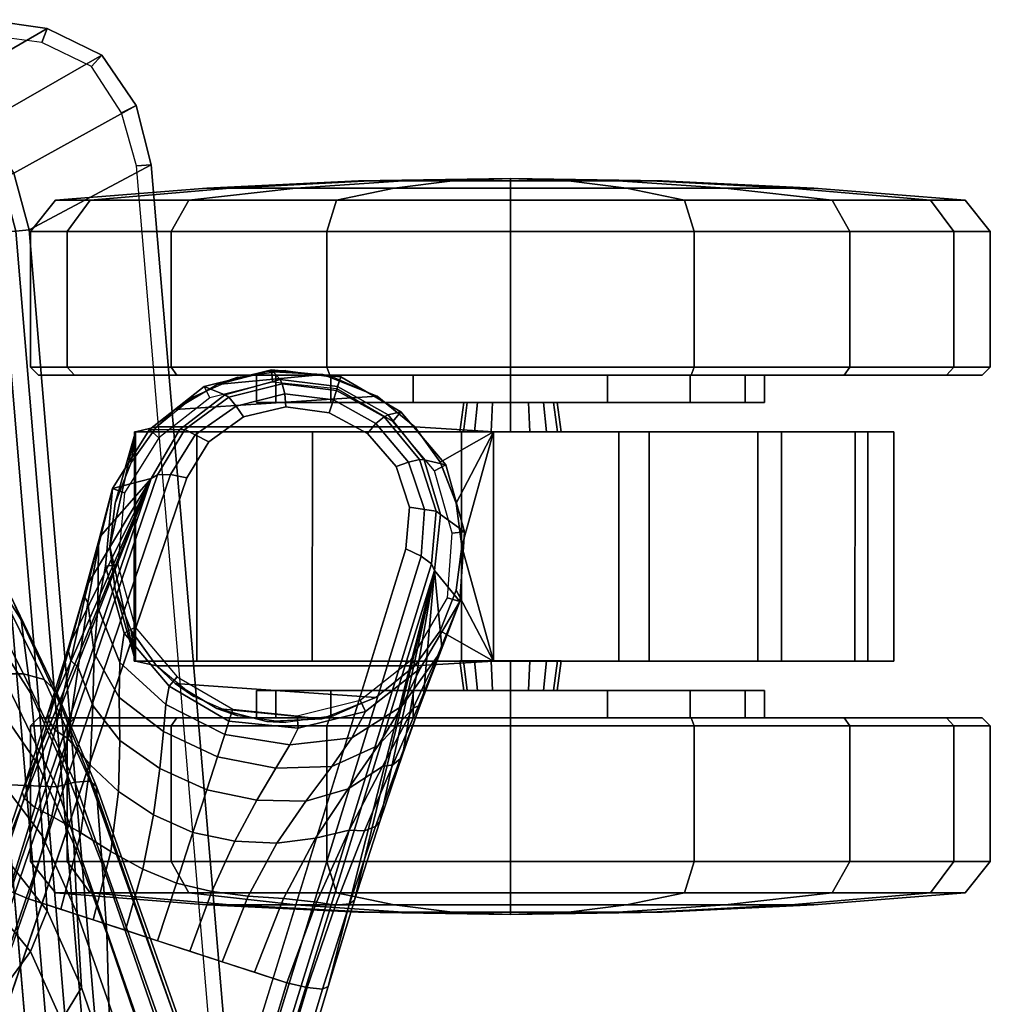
# Model space of a CAD drawing. Header units: inches. Extents: x 11 to 683, y -98 to 54.
# Tile 402 of 656: x 573.4 to 575.79, y -52.92 to -50.49. Entities that reach past the tile are written whole.
import ezdxf
from ezdxf.enums import TextEntityAlignment as Align

# ---------------------------------------------------------------- set-up
doc = ezdxf.new("R2010")
doc.units = ezdxf.units.IN
doc.header["$MEASUREMENT"] = 0
for name, color, linetype in [('A-FURN-3-SEAT-ARM', 254, 'Continuous'), ('A-FURN-3-SEAT-ARM-PAD', 251, 'Continuous'), ('A-FURN-3-SEAT-BASE', 254, 'Continuous'), ('A-FURN-3-SEAT-CASTER-TRIM', 254, 'Continuous'), ('A-FURN-HAWORTH-ATT', 7, 'Continuous')]:
    doc.layers.add(name, color=color, linetype=linetype)
doc.styles.get("Standard").update_dxf_attribs({"font": 'simplex.shx'})

# ---------------------------------------------------------------- blocks, each defined once
blk = doc.blocks.new('SCT-20-71X1-3D-3')
at = {"layer": 'A-FURN-3-SEAT-ARM-PAD'}
for points, invisible_edges in [([(-3.1545, -13.2832, 26.1723), (-3.0835, -13.3158, 26.1724), (-3.3195, -10.2792, 26.1723), (-3.3992, -10.3155, 26.1723)], 10), ([(-3.1985, -13.2193, 26.1723), (-3.1545, -13.2832, 26.1723), (-3.3992, -10.3155, 26.1723), (-3.4387, -10.3923, 26.1723)], 10), ([(-3.2152, -13.1421, 26.1724), (-3.1985, -13.2193, 26.1723), (-3.4387, -10.3923, 26.1723), (-3.4422, -10.4813, 26.1723)], 2)]:
    blk.add_3dface(points, dxfattribs=dict(at, invisible_edges=invisible_edges))
for points in [[(-3.6546, -13.3141, 25.3308), (-3.6907, -13.3171, 25.3857), (-3.9426, -10.3496, 25.3838), (-3.9058, -10.3465, 25.3308)], [(-3.6129, -10.496, 26.0715), (-3.9426, -10.3496, 25.3838), (-3.6907, -13.3171, 25.3857), (-3.3903, -13.1568, 26.0632)]]:
    blk.add_3dface(points, dxfattribs=at)
at = {"layer": 'A-FURN-3-SEAT-BASE'}
for points in [[(-1.117, -1.7309, 7.7141), (-1.2941, -1.883, 5.2733), (-4.1263, -11.2955, 3.3192), (-4.3884, -12.3186, 3.946)], [(-3.6904, -12.5454, 3.946), (-3.3011, -11.5636, 3.3192), (-0.0598, -2.284, 5.2733), (-0.1137, -2.0569, 7.7141)], [(-4.3884, -12.3186, 3.946), (-4.1263, -11.2955, 3.3192), (-4.1915, -11.5077, 3.2506)], [(-4.1915, -11.5077, 3.2506), (-4.2536, -11.701, 3.1376), (-4.3884, -12.3186, 3.946)], [(-3.3731, -11.7736, 3.2506), (-3.3011, -11.5636, 3.3192), (-3.6904, -12.5454, 3.946)], [(-4.3884, -12.3186, 3.946), (-4.2536, -11.701, 3.1376), (-4.3103, -11.8681, 2.9864)], [(-3.6904, -12.5454, 3.946), (-3.4364, -11.9665, 3.1376), (-3.3731, -11.7736, 3.2506)], [(-4.3103, -11.8681, 2.9864), (-4.3613, -12.011, 2.8102), (-4.3884, -12.3186, 3.946)], [(-3.4888, -12.135, 2.9864), (-3.4364, -11.9665, 3.1376), (-3.6904, -12.5454, 3.946)], [(-4.3884, -12.3186, 3.946), (-4.3613, -12.011, 2.8102), (-4.4062, -12.1293, 2.615)], [(-4.4062, -12.1293, 2.615), (-4.4503, -12.2429, 2.4089), (-4.3884, -12.3186, 3.946)], [(-3.6904, -12.5454, 3.946), (-3.5316, -12.2806, 2.8102), (-3.4888, -12.135, 2.9864)], [(-3.5648, -12.4027, 2.615), (-3.5316, -12.2806, 2.8102), (-3.6904, -12.5454, 3.946)], [(-3.6904, -12.5454, 3.946), (-3.5958, -12.5206, 2.4089), (-3.5648, -12.4027, 2.615)]]:
    blk.add_3dface(points, dxfattribs=at)
for points, invisible_edges in [([(-4.3177, -12.3718, 4.0341), (-3.7788, -12.5469, 4.0341), (-0.2061, -2.0573, 7.8028), (-1.0425, -1.7855, 7.8028)], 5), ([(-1.1922, -1.8922, 5.17), (-0.1477, -2.2316, 5.17), (-3.3889, -11.5111, 3.2159), (-4.0243, -11.3047, 3.2159)], 1), ([(-4.3177, -12.3718, 4.0341), (-4.3264, -12.4745, 4.0037), (-3.8322, -12.6351, 4.0037), (-3.7788, -12.5469, 4.0341)], 10), ([(-3.8322, -12.6351, 4.0037), (-4.3264, -12.4745, 4.0037), (-4.2934, -12.5747, 3.9834), (-3.9178, -12.6968, 3.9834)], 5), ([(-3.9178, -12.6968, 3.9834), (-4.2934, -12.5747, 3.9834), (-4.2234, -12.6557, 3.973), (-4.0221, -12.7212, 3.973)], 5), ([(-4.0221, -12.7212, 3.973), (-4.2234, -12.6557, 3.973), (-4.1287, -12.7068, 3.9699)], 1)]:
    blk.add_3dface(points, dxfattribs=dict(at, invisible_edges=invisible_edges))
at = {"layer": 'A-FURN-3-SEAT-CASTER-TRIM'}
for points in [[(-3.8519, -11.9796, 2.1916), (-3.7497, -12.041, 2.1028), (-4.2439, -12.0063, 2.3688), (-4.1106, -11.9542, 2.3294)], [(-3.9753, -11.9475, 2.2684), (-3.8519, -11.9796, 2.1916), (-4.1106, -11.9542, 2.3294), (-3.9753, -11.9475, 2.2684)], [(-3.7039, -12.0839, 1.9712), (-4.3397, -12.0839, 2.3236), (-4.2439, -12.0063, 2.3688), (-3.7497, -12.041, 2.1028)], [(-4.5329, -12.0961, 2.1249), (-4.402, -12.1706, 2.2755), (-4.3397, -12.0839, 2.2596)], [(-3.7039, -12.0839, 1.7352), (-4.3397, -12.0839, 2.2596), (-4.3397, -12.0839, 2.3236), (-3.7039, -12.0839, 1.9712)], [(-3.7039, -12.0839, 1.7352), (-3.6413, -12.1712, 1.7352), (-3.6519, -12.0961, 1.3823)], [(-4.533, -12.6597, 2.1249), (-4.4549, -12.3779, 2.2853), (-4.5329, -12.0961, 2.1249)], [(-4.5329, -12.0961, 2.1249), (-4.4549, -12.3779, 2.2853), (-4.4414, -12.2708, 2.2832)], [(-4.5329, -12.0961, 2.1249), (-4.4414, -12.2708, 2.2832), (-4.402, -12.1706, 2.2755)], [(-3.5887, -12.3779, 1.7352), (-3.6518, -12.6597, 1.3815), (-3.6519, -12.0961, 1.3823)], [(-3.5887, -12.3779, 1.7352), (-3.6519, -12.0961, 1.3823), (-3.6021, -12.2713, 1.7352)], [(-3.6021, -12.2713, 1.7352), (-3.6519, -12.0961, 1.3823), (-3.6413, -12.1712, 1.7352)], [(-4.533, -12.6597, 2.1249), (-4.4414, -12.4849, 2.2832), (-4.4549, -12.3779, 2.2853)], [(-3.6518, -12.6597, 1.3815), (-3.5887, -12.3779, 1.7352), (-3.6021, -12.4845, 1.7352)], [(-4.533, -12.6597, 2.1249), (-4.4021, -12.5852, 2.2756), (-4.4414, -12.4849, 2.2832)], [(-3.6518, -12.6597, 1.3815), (-3.6021, -12.4845, 1.7352), (-3.6412, -12.5845, 1.7352)], [(-4.3399, -12.6719, 2.2596), (-4.4021, -12.5852, 2.2756), (-4.533, -12.6597, 2.1249)], [(-3.6412, -12.5845, 1.7352), (-3.7037, -12.6719, 1.7352), (-3.6518, -12.6597, 1.3815)], [(-4.2471, -12.7478, 2.3696), (-4.3399, -12.6719, 2.3192), (-3.7037, -12.6719, 1.9711), (-3.75, -12.7151, 2.1032)], [(-4.3399, -12.6719, 2.3192), (-4.3399, -12.6719, 2.2596), (-3.7037, -12.6719, 1.7352), (-3.7037, -12.6719, 1.9711)], [(-4.2471, -12.7478, 2.3696), (-3.75, -12.7151, 2.1032), (-3.853, -12.7767, 2.1924), (-4.1133, -12.8012, 2.3304)], [(-4.1133, -12.8012, 2.3304), (-3.853, -12.7767, 2.1924), (-3.9772, -12.8087, 2.2694)]]:
    blk.add_3dface(points, dxfattribs=at)
for points, invisible_edges in [([(-4.5329, -12.0961, 2.1249), (-4.3397, -12.0839, 2.2596), (-3.7039, -12.0839, 1.7352), (-3.6519, -12.0961, 1.3823)], 8), ([(-5.5188, -12.0961, 1.1416), (-5.4549, -12.0961, 1.5249), (-4.0872, -12.0961, 0.3721), (-4.4542, -12.0961, 0.2442)], 10), ([(-4.4542, -12.0961, 0.2442), (-4.8415, -12.0961, 0.2748), (-5.423, -12.0961, 0.765), (-5.5188, -12.0961, 1.1416)], 10), ([(-3.8028, -12.0961, 0.6368), (-4.0872, -12.0961, 0.3721), (-5.4549, -12.0961, 1.5249), (-5.242, -12.0961, 1.85)], 10), ([(-5.423, -12.0961, 0.765), (-4.8415, -12.0961, 0.2748), (-5.1838, -12.0961, 0.4588)], 1), ([(-5.242, -12.0961, 1.85), (-4.9163, -12.0961, 2.0619), (-3.6491, -12.0961, 0.9937), (-3.8028, -12.0961, 0.6368)], 10), ([(-3.6519, -12.0961, 1.3823), (-3.6491, -12.0961, 0.9937), (-4.9163, -12.0961, 2.0619), (-4.5329, -12.0961, 2.1249)], 10), ([(-4.0877, -12.6597, 0.3718), (-5.4548, -12.6597, 1.525), (-5.5188, -12.6597, 1.1418), (-4.4547, -12.6597, 0.2441)], 5), ([(-4.4547, -12.6597, 0.2441), (-5.5188, -12.6597, 1.1418), (-5.4232, -12.6597, 0.7653), (-4.842, -12.6597, 0.275)], 5), ([(-3.8032, -12.6597, 0.6363), (-5.242, -12.6597, 1.8501), (-5.4548, -12.6597, 1.525), (-4.0877, -12.6597, 0.3718)], 5), ([(-5.4232, -12.6597, 0.7653), (-5.1841, -12.6597, 0.4591), (-4.842, -12.6597, 0.275)], 8), ([(-3.6492, -12.6597, 0.993), (-4.9163, -12.6597, 2.062), (-5.242, -12.6597, 1.8501), (-3.8032, -12.6597, 0.6363)], 5), ([(-3.6518, -12.6597, 1.3815), (-4.533, -12.6597, 2.1249), (-4.9163, -12.6597, 2.062), (-3.6492, -12.6597, 0.993)], 5), ([(-4.3399, -12.6719, 2.2596), (-4.533, -12.6597, 2.1249), (-3.6518, -12.6597, 1.3815), (-3.7037, -12.6719, 1.7352)], 2)]:
    blk.add_3dface(points, dxfattribs=dict(at, invisible_edges=invisible_edges))
at = {"layer": 'A-FURN-HAWORTH-ATT', "flags": 1}
for tag, p in [('HAWMC', (0, 0)), ('HAWMC', (0, 0)), ('HAWPN', (0, -0.1667)), ('HAWPN', (0, -0.1667))]:
    blk.add_attdef(tag, text='', height=0.1, dxfattribs=at).set_placement(p, align=Align.TOP_CENTER)
at = {"layer": 'A-FURN-3-SEAT-ARM'}
mesh = blk.add_polymesh((2, 5), dxfattribs=at)
for k, corner in enumerate([(-4.5606, -8.6188, 14.1826), (-3.8002, -8.3981, 13.9939), (-3.0398, -8.1775, 13.8051), (-2.2793, -7.9569, 13.6164), (-1.5189, -7.7362, 13.4277), (-3.4572, -11.7868, 15.4054), (-2.9634, -11.8081, 15.3184), (-2.4695, -11.8293, 15.2315), (-1.9757, -11.8506, 15.1445), (-1.4819, -11.8719, 15.0576)]):
    mesh.set_mesh_vertex(divmod(k, 5), corner)
mesh = blk.add_polymesh((2, 5), dxfattribs=at)
for k, corner in enumerate([(-4.637, -8.6909, 14.3936), (-4.6604, -8.6707, 14.3287), (-4.6683, -8.6559, 14.2596), (-4.6239, -8.6401, 14.2084), (-4.5606, -8.6188, 14.1826), (-3.5569, -11.7665, 15.5612), (-3.5564, -11.7876, 15.5129), (-3.5402, -11.8005, 15.4656), (-3.5025, -11.7979, 15.4301), (-3.4572, -11.7868, 15.4054)]):
    mesh.set_mesh_vertex(divmod(k, 5), corner)
mesh = blk.add_polymesh((2, 5), dxfattribs=at)
for k, corner in enumerate([(-4.3073, -8.9471, 15.1726), (-4.3897, -8.8831, 14.9778), (-4.4722, -8.819, 14.7831), (-4.5546, -8.7549, 14.5883), (-4.637, -8.6909, 14.3936), (-3.5952, -11.0724, 16.1523), (-3.5863, -11.2546, 16.0157), (-3.5818, -11.4257, 15.8644), (-3.5701, -11.5961, 15.7128), (-3.5569, -11.7665, 15.5612)]):
    mesh.set_mesh_vertex(divmod(k, 5), corner)
mesh = blk.add_polymesh((5, 5), dxfattribs=at)
for k, corner in enumerate([(-3.5952, -11.0724, 16.1523), (-3.5188, -11.293, 16.2731), (-3.4344, -11.4818, 16.434), (-3.3423, -11.5997, 16.6472), (-3.2576, -11.6375, 16.8922), (-3.5419, -11.0047, 16.2567), (-3.4699, -11.2113, 16.3717), (-3.3933, -11.3816, 16.5226), (-3.31, -11.4819, 16.7238), (-3.2315, -11.5127, 16.9572), (-3.4608, -10.9366, 16.3435), (-3.3922, -11.1239, 16.4535), (-3.3181, -11.2791, 16.5994), (-3.2397, -11.3663, 16.7913), (-3.1685, -11.3933, 17.0067), (-3.3704, -10.8669, 16.4189), (-3.3048, -11.036, 16.5247), (-3.2323, -11.178, 16.6673), (-3.158, -11.2542, 16.8516), (-3.0936, -11.2782, 17.0498), (-3.2534, -10.8098, 16.4424), (-3.1913, -10.9666, 16.542), (-3.1243, -11.0943, 16.6733), (-3.0566, -11.1569, 16.8446), (-2.9975, -11.1757, 17.0305)]):
    mesh.set_mesh_vertex(divmod(k, 5), corner)
mesh = blk.add_polymesh((5, 5), dxfattribs=at)
for k, corner in enumerate([(-3.5569, -11.7665, 15.5612), (-3.4675, -11.9879, 15.6665), (-3.371, -12.1972, 15.7887), (-3.2665, -12.3609, 15.9581), (-3.1885, -12.3804, 16.2051), (-3.5701, -11.5961, 15.7128), (-3.4848, -11.8152, 15.8199), (-3.3948, -12.0162, 15.9466), (-3.2968, -12.1677, 16.1213), (-3.2198, -12.1878, 16.3673), (-3.5818, -11.4257, 15.8644), (-3.4999, -11.6457, 15.9759), (-3.4116, -11.8426, 16.1143), (-3.3155, -11.9812, 16.3022), (-3.2352, -12.0089, 16.5467), (-3.5863, -11.2546, 16.0157), (-3.5082, -11.4747, 16.1308), (-3.4228, -11.6653, 16.2784), (-3.3297, -11.789, 16.4775), (-3.2464, -11.8233, 16.7196), (-3.5952, -11.0724, 16.1523), (-3.5188, -11.293, 16.2731), (-3.4344, -11.4818, 16.434), (-3.3423, -11.5997, 16.6472), (-3.2576, -11.6375, 16.8922)]):
    mesh.set_mesh_vertex(divmod(k, 5), corner)
mesh = blk.add_polymesh((5, 5), dxfattribs=at)
for k, corner in enumerate([(-3.4572, -11.7868, 15.4054), (-3.3233, -12.0645, 15.5007), (-3.1871, -12.3316, 15.618), (-3.0911, -12.5229, 15.8498), (-2.9903, -12.5608, 16.1525), (-3.5025, -11.7979, 15.4301), (-3.3761, -12.065, 15.5284), (-3.2474, -12.3189, 15.6498), (-3.1512, -12.5018, 15.8751), (-3.0545, -12.535, 16.1705), (-3.5402, -11.8005, 15.4656), (-3.427, -12.0507, 15.5699), (-3.3072, -12.2901, 15.6983), (-3.2035, -12.4689, 15.9076), (-3.1126, -12.4981, 16.1864), (-3.5564, -11.7876, 15.5129), (-3.4577, -12.0206, 15.6205), (-3.3498, -12.245, 15.7505), (-3.2414, -12.4192, 15.9382), (-3.1575, -12.4444, 16.1978), (-3.5569, -11.7665, 15.5612), (-3.4675, -11.9879, 15.6665), (-3.371, -12.1972, 15.7887), (-3.2665, -12.3609, 15.9581), (-3.1885, -12.3804, 16.2051)]):
    mesh.set_mesh_vertex(divmod(k, 5), corner)
mesh = blk.add_polymesh((5, 5), dxfattribs=at)
for k, corner in enumerate([(-2.9903, -12.5608, 16.1525), (-3.0911, -12.5229, 15.8498), (-3.1871, -12.3316, 15.618), (-3.3233, -12.0645, 15.5007), (-3.4572, -11.7868, 15.4054), (-2.5959, -12.6374, 16.0808), (-2.6825, -12.5896, 15.78), (-2.7573, -12.3812, 15.5437), (-2.859, -12.0942, 15.4178), (-2.9634, -11.8081, 15.3184), (-2.1968, -12.6632, 16.0005), (-2.2715, -12.612, 15.7079), (-2.3422, -12.4064, 15.4711), (-2.4108, -12.1155, 15.3357), (-2.4695, -11.8293, 15.2315), (-1.7992, -12.6374, 15.9134), (-1.8617, -12.5909, 15.6302), (-1.9278, -12.4057, 15.3951), (-1.9628, -12.1288, 15.2525), (-1.9757, -11.8506, 15.1445), (-1.4091, -12.5607, 15.8214), (-1.4568, -12.5282, 15.5431), (-1.5001, -12.3787, 15.3106), (-1.4992, -12.1345, 15.1664), (-1.4819, -11.8719, 15.0576)]):
    mesh.set_mesh_vertex(divmod(k, 5), corner)
at = {"layer": 'A-FURN-3-SEAT-ARM-PAD'}
mesh = blk.add_polymesh((2, 5), dxfattribs=at)
for k, corner in enumerate([(-3.4422, -10.4813, 26.1723), (-3.493, -10.4856, 26.163), (-3.5396, -10.4896, 26.1425), (-3.5803, -10.4931, 26.1117), (-3.6129, -10.496, 26.0715), (-3.2152, -13.1421, 26.1724), (-3.2676, -13.1465, 26.1612), (-3.3164, -13.1506, 26.1399), (-3.3571, -13.1541, 26.1054), (-3.3903, -13.1568, 26.0632)]):
    mesh.set_mesh_vertex(divmod(k, 5), corner)
mesh = blk.add_polymesh((5, 5), dxfattribs=at)
for k, corner in enumerate([(-3.0055, -13.5129, 26.0287), (-3.0055, -13.4862, 26.0862), (-3.0053, -13.4425, 26.1322), (-3.005, -13.3864, 26.1619), (-3.0047, -13.3239, 26.1725), (-3.1467, -13.4862, 26.0473), (-3.136, -13.4619, 26.1004), (-3.1174, -13.4215, 26.14), (-3.0974, -13.3706, 26.1638), (-3.0835, -13.3158, 26.1724), (-3.2715, -13.4159, 26.0652), (-3.2503, -13.3964, 26.1121), (-3.2199, -13.3622, 26.1457), (-3.1854, -13.3215, 26.1645), (-3.1545, -13.2832, 26.1723), (-3.3522, -13.2966, 26.069), (-3.3233, -13.2846, 26.1119), (-3.2869, -13.2627, 26.1443), (-3.2437, -13.2383, 26.163), (-3.1985, -13.2193, 26.1723), (-3.3903, -13.1568, 26.0632), (-3.3571, -13.1541, 26.1054), (-3.3164, -13.1506, 26.1399), (-3.2676, -13.1465, 26.1612), (-3.2152, -13.1421, 26.1724)]):
    mesh.set_mesh_vertex(divmod(k, 5), corner)
mesh = blk.add_polymesh((2, 5), dxfattribs=at)
for k, corner in enumerate([(-3.6907, -13.3171, 25.3857), (-3.6539, -13.4631, 25.3867), (-3.5695, -13.5869, 25.3858), (-3.4346, -13.6527, 25.3823), (-3.2854, -13.674, 25.3787), (-3.3903, -13.1568, 26.0632), (-3.3522, -13.2966, 26.069), (-3.2715, -13.4159, 26.0652), (-3.1467, -13.4862, 26.0473), (-3.0055, -13.5129, 26.0287)]):
    mesh.set_mesh_vertex(divmod(k, 5), corner)
mesh = blk.add_polymesh((2, 5), dxfattribs=at)
for k, corner in enumerate([(-3.6546, -13.3141, 25.3308), (-3.6173, -13.4445, 25.3308), (-3.5437, -13.5586, 25.3308), (-3.4211, -13.6177, 25.3308), (-3.2854, -13.6356, 25.3308), (-3.6907, -13.3171, 25.3857), (-3.6539, -13.4631, 25.3867), (-3.5695, -13.5869, 25.3858), (-3.4346, -13.6527, 25.3823), (-3.2854, -13.674, 25.3787)]):
    mesh.set_mesh_vertex(divmod(k, 5), corner)
at = {"layer": 'A-FURN-3-SEAT-BASE'}
mesh = blk.add_polymesh((2, 4), dxfattribs=at)
for k, corner in enumerate([(-1.0425, -1.7855, 7.8028), (-1.0821, -1.7679, 7.7876), (-1.1088, -1.7483, 7.7558), (-1.117, -1.7309, 7.7141), (-4.3177, -12.3718, 4.0341), (-4.3555, -12.3544, 4.018), (-4.3807, -12.3354, 3.9865), (-4.3884, -12.3186, 3.946)]):
    mesh.set_mesh_vertex(divmod(k, 4), corner)
mesh = blk.add_polymesh((2, 4), dxfattribs=at)
for k, corner in enumerate([(-1.2941, -1.883, 5.2733), (-1.2801, -1.8766, 5.222), (-1.2425, -1.88, 5.1839), (-1.1922, -1.8922, 5.17), (-4.1263, -11.2955, 3.3192), (-4.112, -11.2891, 3.2679), (-4.0746, -11.2925, 3.23), (-4.0243, -11.3047, 3.2159)]):
    mesh.set_mesh_vertex(divmod(k, 4), corner)
mesh = blk.add_polymesh((2, 4), dxfattribs=at)
for k, corner in enumerate([(-3.7788, -12.5469, 4.0341), (-3.7381, -12.555, 4.018), (-3.7065, -12.5545, 3.9865), (-3.6904, -12.5454, 3.946), (-0.2061, -2.0573, 7.8028), (-0.1637, -2.0663, 7.7876), (-0.1306, -2.0661, 7.7558), (-0.1137, -2.0569, 7.7141)]):
    mesh.set_mesh_vertex(divmod(k, 4), corner)
mesh = blk.add_polymesh((2, 4), dxfattribs=at)
for k, corner in enumerate([(-3.3011, -11.5636, 3.3192), (-3.3089, -11.5501, 3.2679), (-3.3412, -11.5308, 3.23), (-3.3889, -11.5111, 3.2159), (-0.0598, -2.284, 5.2733), (-0.0674, -2.2706, 5.222), (-0.0998, -2.2512, 5.1839), (-0.1477, -2.2316, 5.17)]):
    mesh.set_mesh_vertex(divmod(k, 4), corner)
mesh = blk.add_polymesh((7, 4), dxfattribs=at)
for k, corner in enumerate([(-4.4503, -12.2429, 2.4089), (-4.4503, -12.2429, 2.4089), (-4.4503, -12.2429, 2.4089), (-4.4503, -12.2429, 2.4089), (-4.3955, -12.1083, 2.5914), (-4.4002, -12.1135, 2.5967), (-4.4042, -12.1227, 2.607), (-4.4062, -12.1293, 2.615), (-4.3352, -11.98, 2.7614), (-4.3483, -11.9859, 2.7709), (-4.3576, -12.0003, 2.7912), (-4.3613, -12.011, 2.8102), (-4.2601, -11.837, 2.9128), (-4.2851, -11.8404, 2.9256), (-4.3033, -11.8554, 2.9551), (-4.3103, -11.8681, 2.9864), (-4.1783, -11.6802, 3.0459), (-4.2155, -11.6785, 3.0603), (-4.2431, -11.689, 3.0957), (-4.2536, -11.701, 3.1376), (-4.0978, -11.5028, 3.1506), (-4.1441, -11.4951, 3.1648), (-4.1784, -11.4983, 3.202), (-4.1915, -11.5077, 3.2506), (-4.0243, -11.3047, 3.2159), (-4.0746, -11.2925, 3.23), (-4.112, -11.2891, 3.2679), (-4.1263, -11.2955, 3.3192)]):
    mesh.set_mesh_vertex(divmod(k, 4), corner)
mesh = blk.add_polymesh((5, 7), dxfattribs=at)
for k, corner in enumerate([(-4.4503, -12.2429, 2.4089), (-4.3955, -12.1083, 2.5914), (-4.3352, -11.98, 2.7614), (-4.2601, -11.837, 2.9128), (-4.1783, -11.6802, 3.0459), (-4.0978, -11.5028, 3.1506), (-4.0243, -11.3047, 3.2159), (-4.3525, -12.0776, 2.4061), (-4.308, -11.9848, 2.5875), (-4.2495, -11.8885, 2.7565), (-4.1757, -11.782, 2.9079), (-4.0951, -11.6602, 3.0411), (-4.016, -11.5116, 3.1471), (-3.9449, -11.3305, 3.2159), (-4.2184, -11.9716, 2.4044), (-4.1848, -11.9069, 2.5809), (-4.1354, -11.8362, 2.7474), (-4.0714, -11.7514, 2.8982), (-4.0002, -11.648, 3.0313), (-3.9293, -11.5178, 3.1396), (-3.8655, -11.3563, 3.2159), (-4.0523, -11.9312, 2.403), (-4.0319, -11.8898, 2.5747), (-3.9976, -11.8324, 2.7385), (-3.951, -11.7537, 2.8887), (-3.8969, -11.6529, 3.0215), (-3.8403, -11.5289, 3.1321), (-3.7861, -11.3821, 3.2159), (-3.8821, -11.948, 2.4024), (-3.8716, -11.9156, 2.5719), (-3.8537, -11.8604, 2.7345), (-3.8273, -11.7793, 2.8844), (-3.7933, -11.6746, 3.0171), (-3.7527, -11.5496, 3.1287), (-3.7066, -11.4079, 3.2159)]):
    mesh.set_mesh_vertex(divmod(k, 7), corner)
mesh = blk.add_polymesh((5, 7), dxfattribs=at)
for k, corner in enumerate([(-3.8821, -11.948, 2.4024), (-3.8716, -11.9156, 2.5719), (-3.8537, -11.8604, 2.7345), (-3.8273, -11.7793, 2.8844), (-3.7933, -11.6746, 3.0171), (-3.7527, -11.5496, 3.1287), (-3.7066, -11.4079, 3.2159), (-3.7346, -12.0344, 2.403), (-3.7267, -11.9889, 2.5747), (-3.7208, -11.9224, 2.7385), (-3.7122, -11.8313, 2.8887), (-3.6967, -11.7179, 3.0215), (-3.6697, -11.5844, 3.1321), (-3.6272, -11.4337, 3.2159), (-3.624, -12.1648, 2.4044), (-3.6132, -12.0926, 2.5809), (-3.6115, -12.0064, 2.7474), (-3.6135, -11.9002, 2.8982), (-3.6103, -11.7747, 3.0313), (-3.5911, -11.6277, 3.1396), (-3.5478, -11.4595, 3.2159), (-3.5778, -12.3294, 2.4061), (-3.5593, -12.2281, 2.5875), (-3.55, -12.1158, 2.7565), (-3.5471, -11.9863, 2.9079), (-3.5406, -11.8403, 3.0411), (-3.5173, -11.6736, 3.1471), (-3.4684, -11.4853, 3.2159), (-3.5958, -12.5206, 2.4089), (-3.5611, -12.3794, 2.5914), (-3.5344, -12.2402, 2.7614), (-3.5111, -12.0803, 2.9128), (-3.4851, -11.9054, 3.0459), (-3.446, -11.7146, 3.1506), (-3.3889, -11.5111, 3.2159)]):
    mesh.set_mesh_vertex(divmod(k, 7), corner)
mesh = blk.add_polymesh((7, 4), dxfattribs=at)
for k, corner in enumerate([(-3.5958, -12.5206, 2.4089), (-3.5958, -12.5206, 2.4089), (-3.5958, -12.5206, 2.4089), (-3.5958, -12.5206, 2.4089), (-3.5648, -12.4027, 2.615), (-3.5625, -12.3962, 2.607), (-3.5603, -12.3864, 2.5967), (-3.5611, -12.3794, 2.5914), (-3.5316, -12.2806, 2.8102), (-3.5283, -12.2697, 2.7912), (-3.5273, -12.2526, 2.7709), (-3.5344, -12.2402, 2.7614), (-3.4888, -12.135, 2.9864), (-3.487, -12.1206, 2.9551), (-3.4929, -12.0978, 2.9256), (-3.5111, -12.0803, 2.9128), (-3.4364, -11.9665, 3.1376), (-3.4379, -11.9506, 3.0957), (-3.454, -11.9259, 3.0603), (-3.4851, -11.9054, 3.0459), (-3.3731, -11.7736, 3.2506), (-3.3781, -11.7584, 3.202), (-3.404, -11.7356, 3.1648), (-3.446, -11.7146, 3.1506), (-3.3011, -11.5636, 3.3192), (-3.3089, -11.5501, 3.2679), (-3.3412, -11.5308, 3.23), (-3.3889, -11.5111, 3.2159)]):
    mesh.set_mesh_vertex(divmod(k, 4), corner)
mesh = blk.add_polymesh((2, 9), dxfattribs=at)
for k, corner in enumerate([(-4.4503, -12.2429, 2.4089), (-4.3525, -12.0776, 2.4061), (-4.2184, -11.9716, 2.4044), (-4.0523, -11.9312, 2.403), (-3.8821, -11.948, 2.4024), (-3.7346, -12.0344, 2.403), (-3.624, -12.1648, 2.4044), (-3.5778, -12.3294, 2.4061), (-3.5958, -12.5206, 2.4089), (-4.4203, -12.2516, 2.376), (-4.3298, -12.0981, 2.376), (-4.2047, -11.9995, 2.376), (-4.0501, -11.9615, 2.376), (-3.8917, -11.9774, 2.376), (-3.7542, -12.0576, 2.376), (-3.6515, -12.1793, 2.376), (-3.6082, -12.3325, 2.376), (-3.6252, -12.51, 2.376)]):
    mesh.set_mesh_vertex(divmod(k, 9), corner)
mesh = blk.add_polymesh((2, 9), dxfattribs=at)
for k, corner in enumerate([(-4.4503, -12.2429, 2.4089), (-4.4621, -12.4137, 2.4085), (-4.4158, -12.5786, 2.4081), (-4.3055, -12.7095, 2.4079), (-4.1576, -12.7957, 2.4078), (-3.9872, -12.8129, 2.4079), (-3.821, -12.7718, 2.4081), (-3.6867, -12.6656, 2.4085), (-3.5958, -12.5206, 2.4089), (-4.3884, -12.3186, 3.946), (-4.4024, -12.4566, 3.9144), (-4.3626, -12.5915, 3.8926), (-4.2739, -12.7021, 3.8807), (-4.1496, -12.7713, 3.877), (-4.0084, -12.7884, 3.8807), (-3.8717, -12.751, 3.8926), (-3.7602, -12.6653, 3.9144), (-3.6904, -12.5454, 3.946)]):
    mesh.set_mesh_vertex(divmod(k, 9), corner)
mesh = blk.add_polymesh((2, 9), dxfattribs=at)
for k, corner in enumerate([(-4.4203, -12.2516, 2.376), (-4.4313, -12.4105, 2.376), (-4.3882, -12.5639, 2.376), (-4.2855, -12.6857, 2.376), (-4.1479, -12.766, 2.376), (-3.9894, -12.7819, 2.376), (-3.8347, -12.7438, 2.376), (-3.7098, -12.645, 2.376), (-3.6252, -12.51, 2.376), (-4.4503, -12.2429, 2.4089), (-4.4621, -12.4137, 2.4085), (-4.4158, -12.5786, 2.4081), (-4.3055, -12.7095, 2.4079), (-4.1576, -12.7957, 2.4078), (-3.9872, -12.8129, 2.4079), (-3.821, -12.7718, 2.4081), (-3.6867, -12.6656, 2.4085), (-3.5958, -12.5206, 2.4089)]):
    mesh.set_mesh_vertex(divmod(k, 9), corner)
mesh = blk.add_polymesh((5, 4), dxfattribs=at)
for k, corner in enumerate([(-4.1496, -12.7713, 3.877), (-4.1465, -12.7617, 3.9159), (-4.1392, -12.7391, 3.9484), (-4.1287, -12.7068, 3.9699), (-4.2739, -12.7021, 3.8807), (-4.2644, -12.6966, 3.9199), (-4.2438, -12.6804, 3.9523), (-4.2234, -12.6557, 3.973), (-4.3626, -12.5915, 3.8926), (-4.3511, -12.5922, 3.9324), (-4.3236, -12.5851, 3.9645), (-4.2934, -12.5747, 3.9834), (-4.4024, -12.4567, 3.9144), (-4.392, -12.465, 3.9548), (-4.3633, -12.4693, 3.9866), (-4.3264, -12.4745, 4.0037), (-4.3884, -12.3186, 3.946), (-4.3807, -12.3354, 3.9865), (-4.3555, -12.3544, 4.018), (-4.3177, -12.3718, 4.0341)]):
    mesh.set_mesh_vertex(divmod(k, 4), corner)
mesh = blk.add_polymesh((5, 4), dxfattribs=at)
for k, corner in enumerate([(-3.6904, -12.5454, 3.946), (-3.7065, -12.5545, 3.9865), (-3.7381, -12.555, 4.018), (-3.7788, -12.5469, 4.0341), (-3.7602, -12.6653, 3.9144), (-3.7735, -12.6659, 3.9548), (-3.7993, -12.6526, 3.9866), (-3.8322, -12.6351, 4.0037), (-3.8717, -12.751, 3.8926), (-3.8814, -12.7449, 3.9324), (-3.8995, -12.7229, 3.9645), (-3.9178, -12.6968, 3.9834), (-4.0084, -12.7884, 3.8807), (-4.0129, -12.7784, 3.9199), (-4.02, -12.7531, 3.9523), (-4.0221, -12.7212, 3.973), (-4.1496, -12.7713, 3.877), (-4.1465, -12.7617, 3.9159), (-4.1392, -12.7391, 3.9484), (-4.1287, -12.7068, 3.9699)]):
    mesh.set_mesh_vertex(divmod(k, 4), corner)
at = {"layer": 'A-FURN-3-SEAT-CASTER-TRIM'}
mesh = blk.add_polymesh((16, 4), dxfattribs=dict(at, m_close=True))
for k, corner in enumerate([(-4.575, -11.526, 2.3006), (-4.575, -11.4963, 1.9281), (-4.575, -11.4784, 1.5548), (-4.575, -11.4725, 1.1811), (-5.0034, -11.526, 2.2154), (-4.8608, -11.4963, 1.8712), (-4.718, -11.4784, 1.5263), (-4.575, -11.4725, 1.1811), (-5.3666, -11.526, 1.9727), (-5.1031, -11.4963, 1.7093), (-4.8392, -11.4784, 1.4453), (-4.575, -11.4725, 1.1811), (-5.6092, -11.526, 1.6095), (-5.2651, -11.4963, 1.467), (-4.9202, -11.4784, 1.3241), (-4.575, -11.4725, 1.1811), (-5.6945, -11.526, 1.1811), (-5.3219, -11.4963, 1.1811), (-4.9486, -11.4784, 1.1811), (-4.575, -11.4725, 1.1811), (-5.6092, -11.526, 0.7527), (-5.2651, -11.4963, 0.8953), (-4.9202, -11.4784, 1.0381), (-4.575, -11.4725, 1.1811), (-5.3666, -11.526, 0.3895), (-5.1031, -11.4963, 0.6529), (-4.8392, -11.4784, 0.9169), (-4.575, -11.4725, 1.1811), (-5.0034, -11.526, 0.1468), (-4.8608, -11.4963, 0.491), (-4.718, -11.4784, 0.8359), (-4.575, -11.4725, 1.1811), (-4.575, -11.526, 0.0616), (-4.575, -11.4963, 0.4342), (-4.575, -11.4784, 0.8074), (-4.575, -11.4725, 1.1811), (-4.1465, -11.526, 0.1468), (-4.2891, -11.4963, 0.491), (-4.432, -11.4784, 0.8359), (-4.575, -11.4725, 1.1811), (-3.7833, -11.526, 0.3895), (-4.0468, -11.4963, 0.6529), (-4.3107, -11.4784, 0.9169), (-4.575, -11.4725, 1.1811), (-3.5407, -11.526, 0.7527), (-3.8848, -11.4963, 0.8953), (-4.2297, -11.4784, 1.0381), (-4.575, -11.4725, 1.1811), (-3.4554, -11.526, 1.1811), (-3.828, -11.4963, 1.1811), (-4.2013, -11.4784, 1.1811), (-4.575, -11.4725, 1.1811), (-3.5407, -11.526, 1.6095), (-3.8848, -11.4963, 1.467), (-4.2297, -11.4784, 1.3241), (-4.575, -11.4725, 1.1811), (-3.7833, -11.526, 1.9727), (-4.0468, -11.4963, 1.7093), (-4.3107, -11.4784, 1.4453), (-4.575, -11.4725, 1.1811), (-4.1465, -11.526, 2.2154), (-4.2891, -11.4963, 1.8712), (-4.432, -11.4784, 1.5263), (-4.575, -11.4725, 1.1811)]):
    mesh.set_mesh_vertex(divmod(k, 4), corner)
mesh = blk.add_polymesh((17, 4), dxfattribs=at)
for k, corner in enumerate([(-4.575, -11.526, 2.3006), (-4.575, -11.6029, 2.3622), (-4.575, -11.937, 2.3622), (-4.575, -11.9567, 2.3425), (-4.1465, -11.526, 2.2154), (-4.123, -11.6029, 2.2723), (-4.123, -11.937, 2.2723), (-4.1305, -11.9567, 2.2541), (-3.7833, -11.526, 1.9727), (-3.7398, -11.6029, 2.0163), (-3.7398, -11.937, 2.0163), (-3.7537, -11.9567, 2.0024), (-3.5407, -11.526, 1.6095), (-3.4838, -11.6029, 1.6331), (-3.4838, -11.937, 1.6331), (-3.5019, -11.9567, 1.6256), (-3.4554, -11.526, 1.1811), (-3.3938, -11.6029, 1.1811), (-3.3938, -11.937, 1.1811), (-3.4135, -11.9567, 1.1811), (-3.5407, -11.526, 0.7527), (-3.4838, -11.6029, 0.7291), (-3.4838, -11.937, 0.7291), (-3.5019, -11.9567, 0.7367), (-3.7833, -11.526, 0.3895), (-3.7398, -11.6029, 0.346), (-3.7398, -11.937, 0.346), (-3.7537, -11.9567, 0.3599), (-4.1465, -11.526, 0.1468), (-4.123, -11.6029, 0.0899), (-4.123, -11.937, 0.0899), (-4.1305, -11.9567, 0.1081), (-4.575, -11.526, 0.0616), (-4.575, -11.6029, 0), (-4.575, -11.937, 0), (-4.575, -11.9567, 0.0197), (-5.0034, -11.526, 0.1468), (-5.0269, -11.6029, 0.0899), (-5.0269, -11.937, 0.0899), (-5.0194, -11.9567, 0.1081), (-5.3666, -11.526, 0.3895), (-5.4101, -11.6029, 0.346), (-5.4101, -11.937, 0.346), (-5.3962, -11.9567, 0.3599), (-5.6092, -11.526, 0.7527), (-5.6661, -11.6029, 0.7291), (-5.6661, -11.937, 0.7291), (-5.648, -11.9567, 0.7367), (-5.6945, -11.526, 1.1811), (-5.7561, -11.6029, 1.1811), (-5.7561, -11.937, 1.1811), (-5.7364, -11.9567, 1.1811), (-5.6092, -11.526, 1.6095), (-5.6661, -11.6029, 1.6331), (-5.6661, -11.937, 1.6331), (-5.648, -11.9567, 1.6256), (-5.3666, -11.526, 1.9727), (-5.4101, -11.6029, 2.0163), (-5.4101, -11.937, 2.0163), (-5.3962, -11.9567, 2.0024), (-5.0034, -11.526, 2.2154), (-5.0269, -11.6029, 2.2723), (-5.0269, -11.937, 2.2723), (-5.0194, -11.9567, 2.2541), (-4.575, -11.526, 2.3006), (-4.575, -11.6029, 2.3622), (-4.575, -11.937, 2.3622), (-4.575, -11.9567, 2.3425)]):
    mesh.set_mesh_vertex(divmod(k, 4), corner)
mesh = blk.add_polymesh((17, 5), dxfattribs=at)
for k, corner in enumerate([(-4.575, -11.9567, 2.3425), (-4.575, -11.9567, 1.8061), (-4.575, -12.0236, 1.8061), (-4.575, -12.0236, 1.2961), (-4.575, -12.0962, 1.3061), (-4.1305, -11.9567, 2.2541), (-4.3358, -11.9567, 1.7585), (-4.3358, -12.0236, 1.7585), (-4.5309, -12.0236, 1.2874), (-4.5271, -12.0962, 1.2966), (-3.7537, -11.9567, 2.0024), (-4.133, -11.9567, 1.6231), (-4.133, -12.0236, 1.6231), (-4.4936, -12.0236, 1.2624), (-4.4866, -12.0962, 1.2695), (-3.5019, -11.9567, 1.6256), (-3.9975, -11.9567, 1.4203), (-3.9975, -12.0236, 1.4203), (-4.4687, -12.0236, 1.2251), (-4.4595, -12.0962, 1.229), (-3.4135, -11.9567, 1.1811), (-3.95, -11.9567, 1.1811), (-3.95, -12.0236, 1.1811), (-4.46, -12.0236, 1.1811), (-4.45, -12.0962, 1.1811), (-3.5019, -11.9567, 0.7367), (-3.9975, -11.9567, 0.9419), (-3.9975, -12.0236, 0.9419), (-4.4687, -12.0236, 1.1371), (-4.4595, -12.0962, 1.1333), (-3.7537, -11.9567, 0.3599), (-4.133, -11.9567, 0.7392), (-4.133, -12.0236, 0.7392), (-4.4936, -12.0236, 1.0998), (-4.4866, -12.0962, 1.0927), (-4.1305, -11.9567, 0.1081), (-4.3358, -11.9567, 0.6037), (-4.3358, -12.0236, 0.6037), (-4.5309, -12.0236, 1.0749), (-4.5271, -12.0962, 1.0656), (-4.575, -11.9567, 0.0197), (-4.575, -11.9567, 0.5561), (-4.575, -12.0236, 0.5561), (-4.575, -12.0236, 1.0661), (-4.575, -12.0962, 1.0561), (-5.0194, -11.9567, 0.1081), (-4.8141, -11.9567, 0.6037), (-4.8141, -12.0236, 0.6037), (-4.619, -12.0236, 1.0749), (-4.6228, -12.0962, 1.0656), (-5.3962, -11.9567, 0.3599), (-5.0169, -11.9567, 0.7392), (-5.0169, -12.0236, 0.7392), (-4.6563, -12.0236, 1.0998), (-4.6633, -12.0962, 1.0927), (-5.648, -11.9567, 0.7367), (-5.1524, -11.9567, 0.9419), (-5.1524, -12.0236, 0.9419), (-4.6812, -12.0236, 1.1371), (-4.6904, -12.0962, 1.1333), (-5.7364, -11.9567, 1.1811), (-5.2, -11.9567, 1.1811), (-5.2, -12.0236, 1.1811), (-4.69, -12.0236, 1.1811), (-4.7, -12.0962, 1.1811), (-5.648, -11.9567, 1.6256), (-5.1524, -11.9567, 1.4203), (-5.1524, -12.0236, 1.4203), (-4.6812, -12.0236, 1.2251), (-4.6904, -12.0962, 1.229), (-5.3962, -11.9567, 2.0024), (-5.0169, -11.9567, 1.6231), (-5.0169, -12.0236, 1.6231), (-4.6563, -12.0236, 1.2624), (-4.6633, -12.0962, 1.2695), (-5.0194, -11.9567, 2.2541), (-4.8141, -11.9567, 1.7585), (-4.8141, -12.0236, 1.7585), (-4.619, -12.0236, 1.2874), (-4.6228, -12.0962, 1.2966), (-4.575, -11.9567, 2.3425), (-4.575, -11.9567, 1.8061), (-4.575, -12.0236, 1.8061), (-4.575, -12.0236, 1.2961), (-4.575, -12.0962, 1.3061)]):
    mesh.set_mesh_vertex(divmod(k, 5), corner)
mesh = blk.add_polymesh((2, 7), dxfattribs=at)
for k, corner in enumerate([(-3.7039, -12.0839, 1.9712), (-3.7497, -12.041, 2.1028), (-3.8519, -11.9796, 2.1916), (-3.9753, -11.9475, 2.2684), (-4.1106, -11.9542, 2.3294), (-4.2439, -12.0063, 2.3688), (-4.3397, -12.0839, 2.3236), (-3.7039, -12.0839, 2.376), (-3.7956, -12.0087, 2.376), (-3.9043, -11.9612, 2.376), (-4.0218, -11.9449, 2.376), (-4.1393, -11.9612, 2.376), (-4.248, -12.0087, 2.376), (-4.3397, -12.0839, 2.376)]):
    mesh.set_mesh_vertex(divmod(k, 7), corner)
mesh = blk.add_polymesh((2, 7), dxfattribs=at)
for k, corner in enumerate([(-4.3397, -12.0839, 2.2596), (-4.402, -12.1706, 2.2755), (-4.4414, -12.2708, 2.2832), (-4.4549, -12.3779, 2.2853), (-4.4414, -12.4849, 2.2832), (-4.4021, -12.5852, 2.2756), (-4.3399, -12.6719, 2.2596), (-4.3397, -12.0839, 2.376), (-4.4023, -12.1712, 2.376), (-4.4415, -12.2713, 2.376), (-4.4549, -12.3779, 2.376), (-4.4416, -12.4845, 2.376), (-4.4024, -12.5845, 2.376), (-4.3399, -12.6719, 2.376)]):
    mesh.set_mesh_vertex(divmod(k, 7), corner)
mesh = blk.add_polymesh((2, 7), dxfattribs=at)
for k, corner in enumerate([(-3.7037, -12.6719, 1.7352), (-3.6412, -12.5845, 1.7352), (-3.6021, -12.4845, 1.7352), (-3.5887, -12.3779, 1.7352), (-3.6021, -12.2713, 1.7352), (-3.6413, -12.1712, 1.7352), (-3.7039, -12.0839, 1.7352), (-3.7037, -12.6719, 2.376), (-3.6412, -12.5845, 2.376), (-3.602, -12.4845, 2.376), (-3.5887, -12.3779, 2.376), (-3.6021, -12.2713, 2.376), (-3.6413, -12.1712, 2.376), (-3.7039, -12.0839, 2.376)]):
    mesh.set_mesh_vertex(divmod(k, 7), corner)
mesh = blk.add_polymesh((2, 13), dxfattribs=at)
for k, corner in enumerate([(-4.5329, -12.0961, 2.1249), (-4.9163, -12.0961, 2.0619), (-5.242, -12.0961, 1.85), (-5.4549, -12.0961, 1.5249), (-5.5188, -12.0961, 1.1416), (-5.423, -12.0961, 0.765), (-5.1838, -12.0961, 0.4588), (-4.8415, -12.0961, 0.2748), (-4.4542, -12.0961, 0.2442), (-4.0872, -12.0961, 0.3721), (-3.8028, -12.0961, 0.6368), (-3.6491, -12.0961, 0.9937), (-3.6519, -12.0961, 1.3823), (-4.533, -12.6597, 2.1249), (-4.9163, -12.6597, 2.062), (-5.242, -12.6597, 1.8501), (-5.4548, -12.6597, 1.525), (-5.5188, -12.6597, 1.1418), (-5.4232, -12.6597, 0.7653), (-5.1841, -12.6597, 0.4591), (-4.842, -12.6597, 0.275), (-4.4547, -12.6597, 0.2441), (-4.0877, -12.6597, 0.3718), (-3.8032, -12.6597, 0.6363), (-3.6492, -12.6597, 0.993), (-3.6518, -12.6597, 1.3815)]):
    mesh.set_mesh_vertex(divmod(k, 13), corner)
mesh = blk.add_polymesh((17, 5), dxfattribs=at)
for k, corner in enumerate([(-4.575, -12.7992, 2.3425), (-4.575, -12.7992, 1.8061), (-4.575, -12.7323, 1.8061), (-4.575, -12.7323, 1.2961), (-4.575, -12.6597, 1.3061), (-5.0194, -12.7992, 2.2541), (-4.8141, -12.7992, 1.7585), (-4.8141, -12.7323, 1.7585), (-4.619, -12.7323, 1.2874), (-4.6228, -12.6597, 1.2966), (-5.3962, -12.7992, 2.0024), (-5.0169, -12.7992, 1.6231), (-5.0169, -12.7323, 1.6231), (-4.6563, -12.7323, 1.2624), (-4.6633, -12.6597, 1.2695), (-5.648, -12.7992, 1.6256), (-5.1524, -12.7992, 1.4203), (-5.1524, -12.7323, 1.4203), (-4.6812, -12.7323, 1.2251), (-4.6904, -12.6597, 1.229), (-5.7364, -12.7992, 1.1811), (-5.2, -12.7992, 1.1811), (-5.2, -12.7323, 1.1811), (-4.69, -12.7323, 1.1811), (-4.7, -12.6597, 1.1811), (-5.648, -12.7992, 0.7367), (-5.1524, -12.7992, 0.9419), (-5.1524, -12.7323, 0.9419), (-4.6812, -12.7323, 1.1371), (-4.6904, -12.6597, 1.1333), (-5.3962, -12.7992, 0.3599), (-5.0169, -12.7992, 0.7392), (-5.0169, -12.7323, 0.7392), (-4.6563, -12.7323, 1.0998), (-4.6633, -12.6597, 1.0927), (-5.0194, -12.7992, 0.1081), (-4.8141, -12.7992, 0.6037), (-4.8141, -12.7323, 0.6037), (-4.619, -12.7323, 1.0749), (-4.6228, -12.6597, 1.0656), (-4.575, -12.7992, 0.0197), (-4.575, -12.7992, 0.5561), (-4.575, -12.7323, 0.5561), (-4.575, -12.7323, 1.0661), (-4.575, -12.6597, 1.0561), (-4.1305, -12.7992, 0.1081), (-4.3358, -12.7992, 0.6037), (-4.3358, -12.7323, 0.6037), (-4.5309, -12.7323, 1.0749), (-4.5271, -12.6597, 1.0656), (-3.7537, -12.7992, 0.3599), (-4.133, -12.7992, 0.7392), (-4.133, -12.7323, 0.7392), (-4.4936, -12.7323, 1.0998), (-4.4866, -12.6597, 1.0927), (-3.5019, -12.7992, 0.7367), (-3.9975, -12.7992, 0.9419), (-3.9975, -12.7323, 0.9419), (-4.4687, -12.7323, 1.1371), (-4.4595, -12.6597, 1.1333), (-3.4135, -12.7992, 1.1811), (-3.95, -12.7992, 1.1811), (-3.95, -12.7323, 1.1811), (-4.46, -12.7323, 1.1811), (-4.45, -12.6597, 1.1811), (-3.5019, -12.7992, 1.6256), (-3.9975, -12.7992, 1.4203), (-3.9975, -12.7323, 1.4203), (-4.4687, -12.7323, 1.2251), (-4.4595, -12.6597, 1.229), (-3.7537, -12.7992, 2.0024), (-4.133, -12.7992, 1.6231), (-4.133, -12.7323, 1.6231), (-4.4936, -12.7323, 1.2624), (-4.4866, -12.6597, 1.2695), (-4.1305, -12.7992, 2.2541), (-4.3358, -12.7992, 1.7585), (-4.3358, -12.7323, 1.7585), (-4.5309, -12.7323, 1.2874), (-4.5271, -12.6597, 1.2966), (-4.575, -12.7992, 2.3425), (-4.575, -12.7992, 1.8061), (-4.575, -12.7323, 1.8061), (-4.575, -12.7323, 1.2961), (-4.575, -12.6597, 1.3061)]):
    mesh.set_mesh_vertex(divmod(k, 5), corner)
mesh = blk.add_polymesh((2, 7), dxfattribs=at)
for k, corner in enumerate([(-4.3399, -12.6719, 2.3192), (-4.2471, -12.7478, 2.3696), (-4.1133, -12.8012, 2.3304), (-3.9772, -12.8087, 2.2694), (-3.853, -12.7767, 2.1924), (-3.75, -12.7151, 2.1032), (-3.7037, -12.6719, 1.9711), (-4.3399, -12.6719, 2.376), (-4.2481, -12.7472, 2.376), (-4.1394, -12.7948, 2.376), (-4.0218, -12.811, 2.376), (-3.9042, -12.7948, 2.376), (-3.7955, -12.7472, 2.376), (-3.7037, -12.6719, 2.376)]):
    mesh.set_mesh_vertex(divmod(k, 7), corner)
mesh = blk.add_polymesh((17, 4), dxfattribs=at)
for k, corner in enumerate([(-4.575, -13.2299, 2.3006), (-4.575, -13.1531, 2.3622), (-4.575, -12.8189, 2.3622), (-4.575, -12.7992, 2.3425), (-5.0034, -13.2299, 2.2154), (-5.0269, -13.1531, 2.2723), (-5.0269, -12.8189, 2.2723), (-5.0194, -12.7992, 2.2541), (-5.3666, -13.2299, 1.9727), (-5.4101, -13.1531, 2.0163), (-5.4101, -12.8189, 2.0163), (-5.3962, -12.7992, 2.0024), (-5.6092, -13.2299, 1.6095), (-5.6661, -13.1531, 1.6331), (-5.6661, -12.8189, 1.6331), (-5.648, -12.7992, 1.6256), (-5.6945, -13.2299, 1.1811), (-5.7561, -13.1531, 1.1811), (-5.7561, -12.8189, 1.1811), (-5.7364, -12.7992, 1.1811), (-5.6092, -13.2299, 0.7527), (-5.6661, -13.1531, 0.7291), (-5.6661, -12.8189, 0.7291), (-5.648, -12.7992, 0.7367), (-5.3666, -13.2299, 0.3895), (-5.4101, -13.1531, 0.346), (-5.4101, -12.8189, 0.346), (-5.3962, -12.7992, 0.3599), (-5.0034, -13.2299, 0.1468), (-5.0269, -13.1531, 0.0899), (-5.0269, -12.8189, 0.0899), (-5.0194, -12.7992, 0.1081), (-4.575, -13.2299, 0.0616), (-4.575, -13.1531, 0), (-4.575, -12.8189, 0), (-4.575, -12.7992, 0.0197), (-4.1465, -13.2299, 0.1468), (-4.123, -13.1531, 0.0899), (-4.123, -12.8189, 0.0899), (-4.1305, -12.7992, 0.1081), (-3.7833, -13.2299, 0.3895), (-3.7398, -13.1531, 0.346), (-3.7398, -12.8189, 0.346), (-3.7537, -12.7992, 0.3599), (-3.5407, -13.2299, 0.7527), (-3.4838, -13.1531, 0.7291), (-3.4838, -12.8189, 0.7291), (-3.5019, -12.7992, 0.7367), (-3.4554, -13.2299, 1.1811), (-3.3938, -13.1531, 1.1811), (-3.3938, -12.8189, 1.1811), (-3.4135, -12.7992, 1.1811), (-3.5407, -13.2299, 1.6095), (-3.4838, -13.1531, 1.6331), (-3.4838, -12.8189, 1.6331), (-3.5019, -12.7992, 1.6256), (-3.7833, -13.2299, 1.9727), (-3.7398, -13.1531, 2.0163), (-3.7398, -12.8189, 2.0163), (-3.7537, -12.7992, 2.0024), (-4.1465, -13.2299, 2.2154), (-4.123, -13.1531, 2.2723), (-4.123, -12.8189, 2.2723), (-4.1305, -12.7992, 2.2541), (-4.575, -13.2299, 2.3006), (-4.575, -13.1531, 2.3622), (-4.575, -12.8189, 2.3622), (-4.575, -12.7992, 2.3425)]):
    mesh.set_mesh_vertex(divmod(k, 4), corner)
mesh = blk.add_polymesh((16, 4), dxfattribs=dict(at, m_close=True))
for k, corner in enumerate([(-4.575, -13.2299, 2.3006), (-4.575, -13.2597, 1.9281), (-4.575, -13.2775, 1.5548), (-4.575, -13.2835, 1.1811), (-4.1465, -13.2299, 2.2154), (-4.2891, -13.2597, 1.8712), (-4.432, -13.2775, 1.5263), (-4.575, -13.2835, 1.1811), (-3.7833, -13.2299, 1.9727), (-4.0468, -13.2597, 1.7093), (-4.3107, -13.2775, 1.4453), (-4.575, -13.2835, 1.1811), (-3.5407, -13.2299, 1.6095), (-3.8848, -13.2597, 1.467), (-4.2297, -13.2775, 1.3241), (-4.575, -13.2835, 1.1811), (-3.4554, -13.2299, 1.1811), (-3.828, -13.2597, 1.1811), (-4.2013, -13.2775, 1.1811), (-4.575, -13.2835, 1.1811), (-3.5407, -13.2299, 0.7527), (-3.8848, -13.2597, 0.8953), (-4.2297, -13.2775, 1.0381), (-4.575, -13.2835, 1.1811), (-3.7833, -13.2299, 0.3895), (-4.0468, -13.2597, 0.6529), (-4.3107, -13.2775, 0.9169), (-4.575, -13.2835, 1.1811), (-4.1465, -13.2299, 0.1468), (-4.2891, -13.2597, 0.491), (-4.432, -13.2775, 0.8359), (-4.575, -13.2835, 1.1811), (-4.575, -13.2299, 0.0616), (-4.575, -13.2597, 0.4342), (-4.575, -13.2775, 0.8074), (-4.575, -13.2835, 1.1811), (-5.0034, -13.2299, 0.1468), (-4.8608, -13.2597, 0.491), (-4.718, -13.2775, 0.8359), (-4.575, -13.2835, 1.1811), (-5.3666, -13.2299, 0.3895), (-5.1031, -13.2597, 0.6529), (-4.8392, -13.2775, 0.9169), (-4.575, -13.2835, 1.1811), (-5.6092, -13.2299, 0.7527), (-5.2651, -13.2597, 0.8953), (-4.9202, -13.2775, 1.0381), (-4.575, -13.2835, 1.1811), (-5.6945, -13.2299, 1.1811), (-5.3219, -13.2597, 1.1811), (-4.9486, -13.2775, 1.1811), (-4.575, -13.2835, 1.1811), (-5.6092, -13.2299, 1.6095), (-5.2651, -13.2597, 1.467), (-4.9202, -13.2775, 1.3241), (-4.575, -13.2835, 1.1811), (-5.3666, -13.2299, 1.9727), (-5.1031, -13.2597, 1.7093), (-4.8392, -13.2775, 1.4453), (-4.575, -13.2835, 1.1811), (-5.0034, -13.2299, 2.2154), (-4.8608, -13.2597, 1.8712), (-4.718, -13.2775, 1.5263), (-4.575, -13.2835, 1.1811)]):
    mesh.set_mesh_vertex(divmod(k, 4), corner)

msp = doc.modelspace()

# ---------------------------------------------------------------- block references
at = {"rotation": 180}
msp.add_blockref('SCT-20-71X1-3D-3', (570.0305, -64.1681), dxfattribs=at)

doc.saveas('drawing.dxf')
